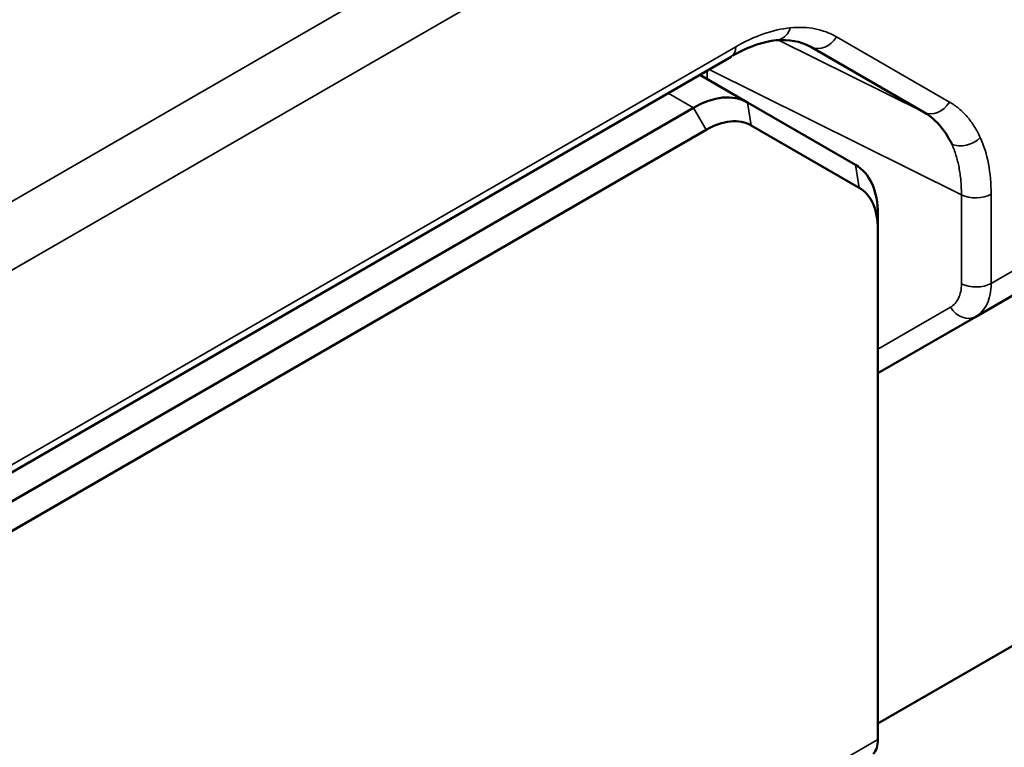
# Model space of a CAD drawing. Header units: millimetres. Extents: x 0 to 14369, y -869 to 2970.
# Tile 461 of 656: x 3637 to 3665, y 1061 to 1081. Entities that reach past the tile are written whole.
import ezdxf

# ---------------------------------------------------------------- set-up
doc = ezdxf.new("R2010")
doc.units = ezdxf.units.MM
doc.header["$LTSCALE"] = 10
doc.layers.add('Sichtbar (ISO)', color=7, linetype='Continuous', lineweight=50)
doc.layers.add('Sichtbar schmal (ISO)', color=7, linetype='Continuous', lineweight=35)

msp = doc.modelspace()

# ---------------------------------------------------------------- linework, layer by layer
at = {"layer": 'Sichtbar (ISO)'}
for p, q in [((3795.314, 1148.71), (3663.968, 1072.878)), ((3715.065, 1092.653), (3661.254, 1061.586)), ((3659.395, 1080.362), (3662.529, 1078.552)), ((3625.901, 1062.031), (3657.185, 1080.093)), ((3656.309, 1079.587), (3657.633, 1078.822)), ((3660.633, 1077.09), (3657.633, 1078.822)), ((3656.133, 1078.674), (3623.949, 1060.092)), ((3657.736, 1078.185), (3660.736, 1076.453)), ((3656.486, 1078.061), (3624.303, 1059.48)), ((3661.254, 1075.717), (3661.254, 1075.309)), ((3661.254, 1061.146), (3661.254, 1075.309)), ((3663.968, 1072.878), (3661.254, 1071.311))]:
    msp.add_line(p, q, dxfattribs=at)
for centre, major_axis, start_param, end_param in [((3656.133, 1076.224), (1.5, 2.598), 0, 0.785398), ((3656.486, 1076.02), (1.25, 2.165), 0, 0.785398), ((3659.133, 1074.492), (1.5, 2.598), 5.497787, 6.283185), ((3659.486, 1074.288), (1.25, 2.165), 5.497787, 6.283185), ((3660.547, 1061.554), (0.5, -0.866), 0.174533, 0.785398)]:
    msp.add_ellipse(centre, major_axis=major_axis, ratio=0.57735, start_param=start_param, end_param=end_param, dxfattribs=at)
for points, knots in [([(3658.434, 1080.547), (3658.096, 1080.513), (3657.714, 1080.387), (3657.283, 1080.156), (3657.255, 1080.141), (3657.227, 1080.125)], [0, 0, 0, 0, 0.1812093, 0.1812093, 0.1938428, 0.1938428, 0.1938428, 0.1938428]), ([(3663.305, 1077.667), (3663.304, 1077.669), (3663.303, 1077.672), (3663.206, 1077.87), (3663.095, 1078.042), (3662.803, 1078.377), (3662.643, 1078.487), (3662.529, 1078.552)], [-0.1215785, -0.1215785, -0.1215785, -0.1215785, -0.1208316, -0.1208316, -0.0679908, -0.0679908, -0.0000087, -0.0000087, -0.0000087, -0.0000087])]:
    msp.add_open_spline(points, degree=3, knots=knots, dxfattribs=at)
for points in [[(3659.349, 1080.388), (3659.111, 1080.515), (3658.786, 1080.581), (3658.434, 1080.547)], [(3659.395, 1080.362), (3659.38, 1080.371), (3659.364, 1080.38), (3659.349, 1080.388)]]:
    msp.add_open_spline(points, degree=3, dxfattribs=at)
at = {"layer": 'Sichtbar schmal (ISO)'}
for p, q in [((3664.398, 1073.802), (3795.713, 1149.617)), ((3617.568, 1064.733), (3661.412, 1090.047)), ((3662.216, 1088.604), (3618.372, 1063.291)), ((3660.106, 1080.644), (3663.24, 1078.835)), ((3626.025, 1062.306), (3657.309, 1080.367)), ((3662.529, 1078.552), (3658.499, 1080.552)), ((3659.227, 1080.445), (3659.395, 1080.362)), ((3656.515, 1079.468), (3656.515, 1079.706)), ((3656.568, 1079.737), (3663.572, 1076.262)), ((3656.133, 1078.674), (3655.43, 1079.079)), ((3657.633, 1078.822), (3657.736, 1078.185)), ((3656.486, 1078.061), (3656.133, 1078.674)), ((3660.736, 1076.453), (3660.633, 1077.09)), ((3663.572, 1076.262), (3663.572, 1073.789)), ((3664.398, 1076.275), (3664.398, 1073.802)), ((3663.267, 1073.14), (3661.254, 1071.978)), ((3643.436, 1050.859), (3661.254, 1061.146))]:
    msp.add_line(p, q, dxfattribs=at)
for centre, major_axis, ratio, start_param, end_param in [((3657.045, 1074.113), (2.95, 6.607), 0.536787, 0.298255, 0.636498), ((3659.679, 1080.9), (-0.304, -0.527), 0.816497, 0.045871, 1.557659), ((3656.878, 1080.624), (0.305, -0.528), 0.57735, 0.000572, 0.770264), ((3662.813, 1079.092), (-0.305, -0.528), 0.816496, 0.048559, 1.555071), ((3659.251, 1073.03), (-4.099, -5.753), 0.541038, 2.492907, 2.835748), ((3663.973, 1076.528), (0.61, 0), 0.57735, 3.994485, 5.482653), ((3663.973, 1074.055), (-0.61, 0), 0.57735, 0.853768, 2.340184), ((3663.67, 1073.41), (0.305, -0.529), 0.794556, 4.765894, 6.266696)]:
    msp.add_ellipse(centre, major_axis=major_axis, ratio=ratio, start_param=start_param, end_param=end_param, dxfattribs=at)
for points, knots in [([(3658.823, 1080.894), (3658.803, 1080.827), (3658.743, 1080.709), (3658.597, 1080.59), (3658.487, 1080.552), (3658.434, 1080.547)], [0, 0, 0, 0, 0.25, 0.5, 0.7351167, 0.7351167, 0.7351167, 0.7351167]), ([(3658.823, 1080.894), (3658.943, 1080.905), (3659.06, 1080.909), (3659.174, 1080.904), (3659.288, 1080.9), (3659.399, 1080.887), (3659.506, 1080.866), (3659.614, 1080.845), (3659.717, 1080.816), (3659.817, 1080.779), (3659.917, 1080.742), (3660.013, 1080.697), (3660.106, 1080.644)], [0, 0, 0, 0, 0.25, 0.25, 0.25, 0.5, 0.5, 0.5, 0.75, 0.75, 0.75, 0.9999998, 0.9999998, 0.9999998, 0.9999998]), ([(3663.24, 1078.835), (3663.332, 1078.782), (3663.419, 1078.721), (3663.501, 1078.653), (3663.583, 1078.585), (3663.66, 1078.509), (3663.731, 1078.427), (3663.803, 1078.344), (3663.869, 1078.255), (3663.93, 1078.158), (3663.991, 1078.062), (3664.047, 1077.959), (3664.097, 1077.849)], [0, 0, 0, 0, 0.25, 0.25, 0.25, 0.5, 0.5, 0.5, 0.75, 0.75, 0.75, 1, 1, 1, 1]), ([(3663.572, 1073.789), (3663.572, 1073.713), (3663.565, 1073.642), (3663.552, 1073.575), (3663.538, 1073.509), (3663.519, 1073.448), (3663.493, 1073.393), (3663.467, 1073.338), (3663.435, 1073.289), (3663.397, 1073.247), (3663.36, 1073.204), (3663.316, 1073.169), (3663.267, 1073.14)], [0, 0, 0, 0, 0.25, 0.25, 0.25, 0.5, 0.5, 0.5, 0.75, 0.75, 0.75, 1, 1, 1, 1])]:
    msp.add_open_spline(points, degree=3, knots=knots, dxfattribs=at)
for points in [[(3663.305, 1077.667), (3663.359, 1077.64), (3663.485, 1077.608), (3663.712, 1077.633), (3663.934, 1077.712), (3664.049, 1077.798), (3664.097, 1077.849)], [(3663.572, 1076.262), (3663.572, 1076.396), (3663.562, 1076.656), (3663.511, 1077.022), (3663.427, 1077.362), (3663.35, 1077.569), (3663.305, 1077.667)], [(3664.398, 1073.802), (3664.398, 1073.695), (3664.378, 1073.492), (3664.293, 1073.23), (3664.158, 1073.018), (3664.036, 1072.917), (3663.968, 1072.878)]]:
    msp.add_open_spline(points, degree=3, dxfattribs=at)

doc.saveas('drawing.dxf')
